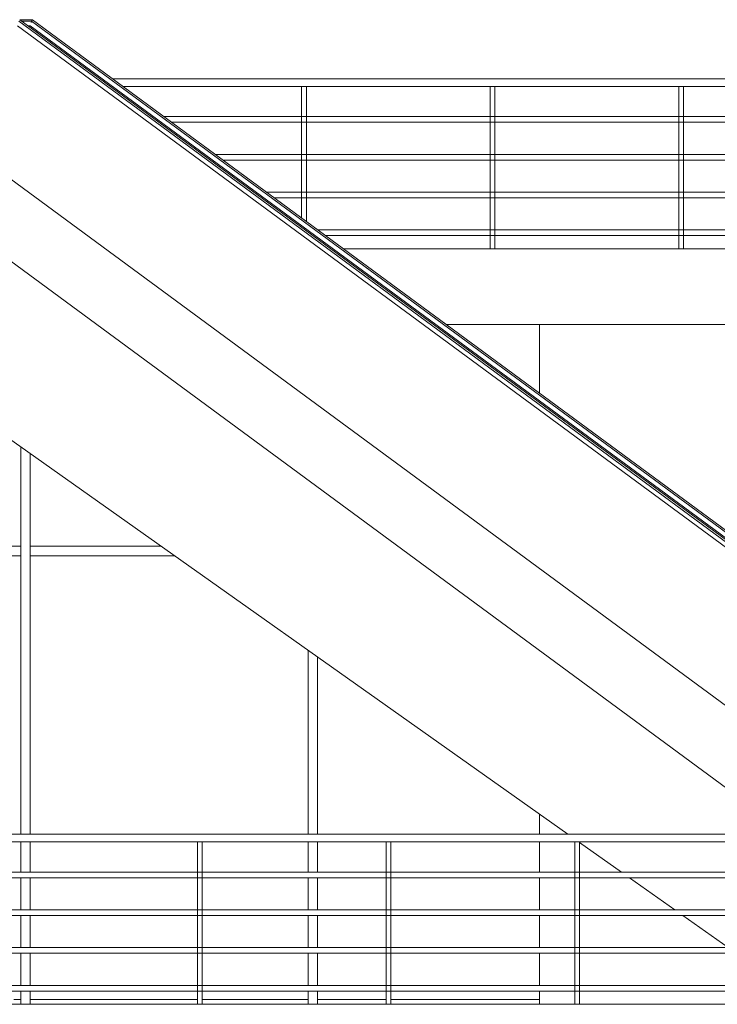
# Model space of a CAD drawing. Header units: inches. Extents: x 424 to 2043, y -237 to 445.
# Tile 891 of 965: x 973.77 to 977.47, y 226.15 to 231.36. Entities that reach past the tile are written whole.
import ezdxf

# ---------------------------------------------------------------- set-up
doc = ezdxf.new("R2010")
doc.units = ezdxf.units.IN
doc.header["$MEASUREMENT"] = 0
for name, color, linetype, lineweight in [('A-FLOR', 192, 'Continuous', 9), ('A-FLOR-HRAL', 11, 'Continuous', 9), ('A-GENM', 13, 'Continuous', 9), ('A-GLAZ-CWMG', 51, 'Continuous', 9), ('A-WALL', 113, 'Continuous', 9)]:
    doc.layers.add(name, color=color, linetype=linetype, lineweight=lineweight)

# ---------------------------------------------------------------- blocks, each defined once
blk = doc.blocks.new('Rectangular Mullion - 50 x 150mm-V8-Section 2')
at = {"layer": 'A-GLAZ-CWMG'}
for p, q in [((21.2802, 9.6), (21.2802, 9.625)), ((21.6438, 9.625), (21.2802, 9.625)), ((22.456, 9.625), (21.6687, 9.625))]:
    blk.add_line(p, q, dxfattribs=at)
blk = doc.blocks.new('Rectangular Mullion - 50 x 150mm-V9-Section 2')
at = {"layer": 'A-GLAZ-CWMG'}
for p, q in [((19.7584, 9.6), (19.7584, 9.625)), ((20.6447, 9.625), (19.7584, 9.625)), ((21.2302, 9.625), (20.6696, 9.625)), ((21.2302, 9.625), (21.2302, 9.6))]:
    blk.add_line(p, q, dxfattribs=at)
blk = doc.blocks.new('Rectangular Mullion - 50 x 150mm-V10-Section 2')
at = {"layer": 'A-GLAZ-CWMG'}
for p, q in [((18.2367, 9.6), (18.2367, 9.625)), ((18.6466, 9.625), (18.2367, 9.625)), ((19.6457, 9.625), (18.6716, 9.625)), ((19.7084, 9.625), (19.6706, 9.625)), ((19.7084, 9.625), (19.7084, 9.6))]:
    blk.add_line(p, q, dxfattribs=at)
blk = doc.blocks.new('Rectangular Mullion - 50 x 150mm-V16-Section 2')
at = {"layer": 'A-GLAZ-CWMG'}
for p, q in [((19.7584, 11.975), (19.7584, 12.025)), ((20.4516, 12.025), (19.7584, 12.025)), ((20.5222, 11.975), (19.7584, 11.975))]:
    blk.add_line(p, q, dxfattribs=at)
blk = doc.blocks.new('Rectangular Mullion - 50 x 150mm-V5-Section 2')
at = {"layer": 'A-GLAZ-CWMG'}
for p, q in [((7.5845, 7.175), (7.5845, 7.225)), ((9.0562, 7.225), (7.5845, 7.225)), ((9.0562, 7.225), (9.0562, 7.175)), ((9.0562, 7.175), (7.5845, 7.175))]:
    blk.add_line(p, q, dxfattribs=at)
blk = doc.blocks.new('Rectangular Mullion - 50 x 150mm-V24-Section 2')
at = {"layer": 'A-GLAZ-CWMG'}
for p, q in [((21.2302, 11.474), (21.2302, 10.5)), ((21.2802, 11.4386), (21.2802, 10.5)), ((21.2302, 10.46), (21.2302, 10.3)), ((21.2802, 10.46), (21.2802, 10.3)), ((21.2302, 10.27), (21.2302, 10.1)), ((21.2802, 10.27), (21.2802, 10.1)), ((21.2302, 10.07), (21.2302, 9.9)), ((21.2802, 10.07), (21.2802, 9.9)), ((21.2302, 9.87), (21.2302, 9.7)), ((21.2802, 9.87), (21.2802, 9.7)), ((21.2302, 9.67), (21.2302, 9.6)), ((21.2802, 9.67), (21.2802, 9.6))]:
    blk.add_line(p, q, dxfattribs=at)
blk = doc.blocks.new('Rectangular Mullion - 50 x 150mm-V25-Section 2')
at = {"layer": 'A-GLAZ-CWMG'}
for p, q in [((19.7084, 12), (19.7084, 10.5)), ((19.7584, 12), (19.7584, 10.5)), ((19.7084, 10.46), (19.7084, 10.3)), ((19.7584, 10.46), (19.7584, 10.3)), ((19.7084, 10.27), (19.7084, 10.1)), ((19.7584, 10.27), (19.7584, 10.1)), ((19.7084, 10.07), (19.7084, 9.9)), ((19.7584, 10.07), (19.7584, 9.9)), ((19.7084, 9.87), (19.7084, 9.7)), ((19.7584, 9.87), (19.7584, 9.7)), ((19.7084, 9.67), (19.7084, 9.6)), ((19.7584, 9.67), (19.7584, 9.6))]:
    blk.add_line(p, q, dxfattribs=at)
blk = doc.blocks.new('Rectangular Mullion - 50 x 150mm-V28-Section 2')
at = {"layer": 'A-GLAZ-CWMG'}
for p, q in [((19.7084, 12.5509), (19.7084, 12)), ((19.7584, 12.5155), (19.7584, 12))]:
    blk.add_line(p, q, dxfattribs=at)
blk = doc.blocks.new('Railing - 25mm-V37-Section 2')
at = {"layer": 'A-FLOR-HRAL'}
for p, q in [((19.7206, 6.46), (19.7206, 5.6)), ((19.7326, 6.46), (19.7206, 6.46)), ((19.7456, 6.46), (19.7326, 6.46)), ((19.7456, 5.6), (19.7456, 6.46))]:
    blk.add_line(p, q, dxfattribs=at)
blk = doc.blocks.new('Railing - Railing-201793-Section 2')
at = {"layer": 'A-FLOR-HRAL'}
for p, q in [((27.2767, 10.5), (16.661, 10.5)), ((16.6619, 10.46), (27.2767, 10.46)), ((27.2767, 10.3), (16.6619, 10.3)), ((16.6619, 10.27), (27.2767, 10.27)), ((27.2767, 10.1), (16.6619, 10.1)), ((16.6619, 10.07), (27.2767, 10.07)), ((27.2767, 9.9), (16.6619, 9.9)), ((16.6619, 9.87), (27.2767, 9.87)), ((27.2767, 9.7), (16.6617, 9.7)), ((16.6617, 9.67), (27.2767, 9.67))]:
    blk.add_line(p, q, dxfattribs=at)
for p in [(0.9241, 4), (1.9232, 4), (2.9222, 4)]:
    blk.add_blockref('Railing - 25mm-V37-Section 2', p)
blk = doc.blocks.new('Escalator - Escalator-198091-Section 2')
at = {"layer": 'A-GENM'}
for p, q in [((19.7701, 14.8134), (19.7023, 14.8134)), ((25.3862, 10.6282), (19.7024, 14.8134)), ((25.454, 10.6282), (19.7702, 14.8134)), ((19.6902, 14.7816), (25.374, 10.5964)), ((25.3818, 10.6197), (19.698, 14.8049)), ((19.7658, 14.8049), (19.7139, 14.8049)), ((19.7455, 14.7816), (19.758, 14.7816)), ((19.758, 14.7816), (25.3987, 10.6282)), ((25.4382, 10.6281), (19.7658, 14.8049)), ((24.3678, 10.5), (19.4483, 14.1212)), ((19.2037, 13.8672), (23.7781, 10.5)), ((19.2037, 13.8672), (23.7781, 10.5)), ((23.7781, 10.5), (19.2037, 13.8672)), ((19.3559, 12.8004), (22.6064, 10.5)), ((22.6678, 10.4566), (22.889, 10.3)), ((22.9314, 10.27), (23.1716, 10.1)), ((23.214, 10.07), (23.4542, 9.9))]:
    blk.add_line(p, q, dxfattribs=at)
for points in [[(19.7658, 14.8049), (19.7681, 14.8104), (19.7696, 14.8134), (19.7701, 14.8134)], [(19.7633, 14.7977), (19.7635, 14.7984), (19.764, 14.7998), (19.7647, 14.8017), (19.7653, 14.8035), (19.7656, 14.8044), (19.7658, 14.8049)]]:
    blk.add_open_spline(points, degree=3, dxfattribs=at)
blk = doc.blocks.new('Railing - 25mm-V56-Section 2')
at = {"layer": 'A-FLOR-HRAL'}
for p, q in [((21.1958, 14.46), (21.1958, 13.7636)), ((21.2077, 14.46), (21.1958, 14.46)), ((21.2208, 14.46), (21.2077, 14.46)), ((21.2208, 13.7452), (21.2208, 14.46))]:
    blk.add_line(p, q, dxfattribs=at)
blk = doc.blocks.new('Railing - Railing-202422-Section 2')
at = {"layer": 'A-FLOR-HRAL'}
for p, q in [((26.2602, 14.5), (20.1957, 14.5)), ((20.2501, 14.46), (26.2602, 14.46)), ((26.2602, 14.3), (20.4674, 14.3)), ((20.5081, 14.27), (26.2602, 14.27)), ((26.2602, 14.1), (20.739, 14.1)), ((20.7797, 14.07), (26.2602, 14.07)), ((26.2602, 13.9), (21.0106, 13.9)), ((21.0513, 13.87), (26.2602, 13.87)), ((26.2602, 13.7), (21.2822, 13.7)), ((21.323, 13.67), (26.2602, 13.67))]:
    blk.add_line(p, q, dxfattribs=at)
for name, p in [('Railing - 25mm-V56-Section 2', (0, 0)), ('Railing - 25mm-V37-Section 2', (2.4742, 8)), ('Railing - 25mm-V37-Section 2', (3.4733, 8))]:
    blk.add_blockref(name, p)

msp = doc.modelspace()

# ---------------------------------------------------------------- linework, layer by layer
at = {"layer": 'A-FLOR'}
for p, q in [((975.4871, 230.1501), (983.7718, 230.1501)), ((983.7718, 229.7501), (976.0303, 229.7501)), ((970.5191, 226.1501), (983.7718, 226.1501))]:
    msp.add_line(p, q, dxfattribs=at)
at = {"layer": 'A-WALL'}
for p, q in [((976.525, 229.3858), (976.525, 229.7501)), ((976.525, 227.0501), (976.525, 227.1565)), ((976.525, 226.8498), (976.525, 227.0101)), ((976.525, 226.6498), (976.525, 226.8203)), ((976.525, 226.4498), (976.525, 226.6203)), ((976.525, 226.2498), (976.525, 226.4203)), ((976.525, 226.1501), (976.525, 226.2203))]:
    msp.add_line(p, q, dxfattribs=at)

# ---------------------------------------------------------------- block references
at = {"layer": 'A-FLOR-HRAL'}
for name in ['Railing - Railing-202422-Section 2', 'Railing - Railing-201793-Section 2']:
    msp.add_blockref(name, (954.069, 216.5501), dxfattribs=at)
at = {"layer": 'A-GENM'}
msp.add_blockref('Escalator - Escalator-198091-Section 2', (954.069, 216.5501), dxfattribs=at)
at = {"layer": 'A-GLAZ-CWMG'}
for name, p in [('Rectangular Mullion - 50 x 150mm-V28-Section 2', (954.069, 216.5501)), ('Rectangular Mullion - 50 x 150mm-V5-Section 2', (964.7212, 221.3501)), ('Rectangular Mullion - 50 x 150mm-V16-Section 2', (954.069, 216.5501)), ('Rectangular Mullion - 50 x 150mm-V25-Section 2', (954.069, 216.5501)), ('Rectangular Mullion - 50 x 150mm-V24-Section 2', (954.069, 216.5501)), ('Rectangular Mullion - 50 x 150mm-V10-Section 2', (954.069, 216.5501)), ('Rectangular Mullion - 50 x 150mm-V9-Section 2', (954.069, 216.5501)), ('Rectangular Mullion - 50 x 150mm-V8-Section 2', (954.069, 216.5501))]:
    msp.add_blockref(name, p, dxfattribs=at)

doc.saveas('drawing.dxf')
